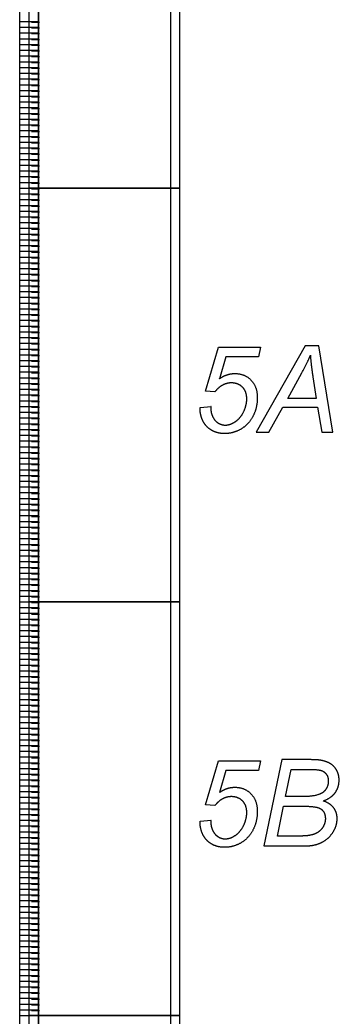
# Model space of a CAD drawing. Extents: x 12522 to 13018, y 1124 to 1902.
# Drawn here: x 12521.92 to 12537.48, y 1486.89 to 1535.43 of the extents above; entities that cross this region are included whole.
import ezdxf

# ---------------------------------------------------------------- set-up
doc = ezdxf.new("R2010")
doc.units = 0
doc.layers.add('SC_Scratch1', color=7, linetype='Continuous')

msp = doc.modelspace()

# ---------------------------------------------------------------- linework, layer by layer
at = {"layer": 'SC_Scratch1'}
for p, q in [((12521.919, 1527.231), (12521.919, 1547.391)), ((12522.819, 1527.231), (12522.819, 1547.391)), ((12522.819, 1547.391), (12522.819, 1527.231)), ((12521.919, 1535.351), (12522.819, 1535.351)), ((12521.919, 1535.071), (12522.819, 1535.071)), ((12522.876, 1535.301), (12522.492, 1535.301)), ((12522.876, 1535.021), (12522.492, 1535.021)), ((12521.919, 1534.791), (12522.819, 1534.791)), ((12521.919, 1534.511), (12522.819, 1534.511)), ((12522.876, 1534.741), (12522.492, 1534.741)), ((12522.876, 1534.461), (12522.492, 1534.461)), ((12521.919, 1534.231), (12522.819, 1534.231)), ((12521.919, 1533.951), (12522.819, 1533.951)), ((12522.876, 1534.181), (12522.492, 1534.181)), ((12522.876, 1533.901), (12522.492, 1533.901)), ((12521.919, 1533.671), (12522.819, 1533.671)), ((12521.919, 1533.391), (12522.819, 1533.391)), ((12522.876, 1533.621), (12522.492, 1533.621)), ((12521.919, 1533.111), (12522.819, 1533.111)), ((12522.876, 1533.341), (12522.492, 1533.341)), ((12522.876, 1533.061), (12522.492, 1533.061)), ((12521.919, 1532.831), (12522.819, 1532.831)), ((12521.919, 1532.551), (12522.819, 1532.551)), ((12522.876, 1532.781), (12522.492, 1532.781)), ((12522.876, 1532.501), (12522.492, 1532.501)), ((12521.919, 1532.271), (12522.819, 1532.271)), ((12521.919, 1531.991), (12522.819, 1531.991)), ((12522.876, 1532.221), (12522.492, 1532.221)), ((12522.876, 1531.941), (12522.492, 1531.941)), ((12521.919, 1531.711), (12522.819, 1531.711)), ((12522.876, 1531.661), (12522.492, 1531.661)), ((12521.919, 1531.431), (12522.819, 1531.431)), ((12521.919, 1531.151), (12522.819, 1531.151)), ((12522.876, 1531.381), (12522.492, 1531.381)), ((12522.876, 1531.101), (12522.492, 1531.101)), ((12521.919, 1530.871), (12522.819, 1530.871)), ((12521.919, 1530.591), (12522.819, 1530.591)), ((12522.876, 1530.821), (12522.492, 1530.821)), ((12522.876, 1530.541), (12522.492, 1530.541)), ((12521.919, 1530.311), (12522.819, 1530.311)), ((12521.919, 1530.031), (12522.819, 1530.031)), ((12522.876, 1530.261), (12522.492, 1530.261)), ((12522.876, 1529.981), (12522.492, 1529.981)), ((12521.919, 1529.751), (12522.819, 1529.751)), ((12522.876, 1529.701), (12522.492, 1529.701)), ((12521.919, 1529.471), (12522.819, 1529.471)), ((12521.919, 1529.191), (12522.819, 1529.191)), ((12522.876, 1529.421), (12522.492, 1529.421)), ((12522.876, 1529.141), (12522.492, 1529.141)), ((12521.919, 1528.911), (12522.819, 1528.911)), ((12521.919, 1528.631), (12522.819, 1528.631)), ((12522.876, 1528.861), (12522.492, 1528.861)), ((12522.876, 1528.581), (12522.492, 1528.581)), ((12521.919, 1528.351), (12522.819, 1528.351)), ((12521.919, 1528.071), (12522.819, 1528.071)), ((12522.876, 1528.301), (12522.492, 1528.301)), ((12521.919, 1527.791), (12522.819, 1527.791)), ((12522.876, 1528.021), (12522.492, 1528.021)), ((12522.876, 1527.741), (12522.492, 1527.741)), ((12521.919, 1527.511), (12522.819, 1527.511)), ((12521.919, 1527.231), (12522.819, 1527.231)), ((12521.919, 1507.071), (12521.919, 1527.231)), ((12521.919, 1527.231), (12522.819, 1527.231)), ((12522.876, 1527.461), (12522.492, 1527.461)), ((12522.876, 1527.181), (12522.492, 1527.181)), ((12522.819, 1507.071), (12522.819, 1527.231)), ((12522.819, 1527.231), (12522.819, 1507.071)), ((12521.919, 1526.951), (12522.819, 1526.951)), ((12521.919, 1526.671), (12522.819, 1526.671)), ((12522.876, 1526.901), (12522.492, 1526.901)), ((12522.876, 1526.621), (12522.492, 1526.621)), ((12521.919, 1526.391), (12522.819, 1526.391)), ((12521.919, 1526.111), (12522.819, 1526.111)), ((12522.876, 1526.341), (12522.492, 1526.341)), ((12521.919, 1525.831), (12522.819, 1525.831)), ((12522.876, 1526.061), (12522.492, 1526.061)), ((12522.876, 1525.781), (12522.492, 1525.781)), ((12521.919, 1525.551), (12522.819, 1525.551)), ((12521.919, 1525.271), (12522.819, 1525.271)), ((12522.876, 1525.501), (12522.492, 1525.501)), ((12522.876, 1525.221), (12522.492, 1525.221)), ((12521.919, 1524.991), (12522.819, 1524.991)), ((12521.919, 1524.711), (12522.819, 1524.711)), ((12522.876, 1524.941), (12522.492, 1524.941)), ((12522.876, 1524.661), (12522.492, 1524.661)), ((12521.919, 1524.431), (12522.819, 1524.431)), ((12521.919, 1524.151), (12522.819, 1524.151)), ((12522.876, 1524.381), (12522.492, 1524.381)), ((12521.919, 1523.871), (12522.819, 1523.871)), ((12522.876, 1524.101), (12522.492, 1524.101)), ((12522.876, 1523.821), (12522.492, 1523.821)), ((12521.919, 1523.591), (12522.819, 1523.591)), ((12521.919, 1523.311), (12522.819, 1523.311)), ((12522.876, 1523.541), (12522.492, 1523.541)), ((12522.876, 1523.261), (12522.492, 1523.261)), ((12521.919, 1523.031), (12522.819, 1523.031)), ((12521.919, 1522.751), (12522.819, 1522.751)), ((12522.876, 1522.981), (12522.492, 1522.981)), ((12522.876, 1522.701), (12522.492, 1522.701)), ((12521.919, 1522.471), (12522.819, 1522.471)), ((12522.876, 1522.421), (12522.492, 1522.421)), ((12521.919, 1522.191), (12522.819, 1522.191)), ((12521.919, 1521.911), (12522.819, 1521.911)), ((12522.876, 1522.141), (12522.492, 1522.141)), ((12522.876, 1521.861), (12522.492, 1521.861)), ((12521.919, 1521.631), (12522.819, 1521.631)), ((12521.919, 1521.351), (12522.819, 1521.351)), ((12522.876, 1521.581), (12522.492, 1521.581)), ((12522.876, 1521.301), (12522.492, 1521.301)), ((12521.919, 1521.071), (12522.819, 1521.071)), ((12521.919, 1520.791), (12522.819, 1520.791)), ((12522.876, 1521.021), (12522.492, 1521.021)), ((12521.919, 1520.511), (12522.819, 1520.511)), ((12522.876, 1520.741), (12522.492, 1520.741)), ((12522.876, 1520.461), (12522.492, 1520.461)), ((12521.919, 1520.231), (12522.819, 1520.231)), ((12521.919, 1519.951), (12522.819, 1519.951)), ((12522.876, 1520.181), (12522.492, 1520.181)), ((12522.876, 1519.901), (12522.492, 1519.901)), ((12521.919, 1519.671), (12522.819, 1519.671)), ((12521.919, 1519.391), (12522.819, 1519.391)), ((12522.876, 1519.621), (12522.492, 1519.621)), ((12522.876, 1519.341), (12522.492, 1519.341)), ((12521.919, 1519.111), (12522.819, 1519.111)), ((12521.919, 1518.831), (12522.819, 1518.831)), ((12522.876, 1519.061), (12522.492, 1519.061)), ((12521.919, 1518.551), (12522.819, 1518.551)), ((12522.876, 1518.781), (12522.492, 1518.781)), ((12522.876, 1518.501), (12522.492, 1518.501)), ((12521.919, 1518.271), (12522.819, 1518.271)), ((12521.919, 1517.991), (12522.819, 1517.991)), ((12522.876, 1518.221), (12522.492, 1518.221)), ((12522.876, 1517.941), (12522.492, 1517.941)), ((12521.919, 1517.711), (12522.819, 1517.711)), ((12521.919, 1517.431), (12522.819, 1517.431)), ((12522.876, 1517.661), (12522.492, 1517.661)), ((12522.876, 1517.381), (12522.492, 1517.381)), ((12521.919, 1517.151), (12522.819, 1517.151)), ((12521.919, 1516.871), (12522.819, 1516.871)), ((12522.876, 1517.101), (12522.492, 1517.101)), ((12521.919, 1516.591), (12522.819, 1516.591)), ((12522.876, 1516.821), (12522.492, 1516.821)), ((12522.876, 1516.541), (12522.492, 1516.541)), ((12530.71, 1516.541), (12531.238, 1516.593)), ((12521.919, 1516.311), (12522.819, 1516.311)), ((12521.919, 1516.031), (12522.819, 1516.031)), ((12522.876, 1516.261), (12522.492, 1516.261)), ((12522.876, 1515.981), (12522.492, 1515.981)), ((12521.919, 1515.751), (12522.819, 1515.751)), ((12521.919, 1515.471), (12522.819, 1515.471)), ((12522.876, 1515.701), (12522.492, 1515.701)), ((12522.876, 1515.421), (12522.492, 1515.421)), ((12521.919, 1515.191), (12522.819, 1515.191)), ((12522.876, 1515.141), (12522.492, 1515.141)), ((12521.919, 1514.911), (12522.819, 1514.911)), ((12521.919, 1514.631), (12522.819, 1514.631)), ((12522.876, 1514.861), (12522.492, 1514.861)), ((12522.876, 1514.581), (12522.492, 1514.581)), ((12521.919, 1514.351), (12522.819, 1514.351)), ((12521.919, 1514.071), (12522.819, 1514.071)), ((12522.876, 1514.301), (12522.492, 1514.301)), ((12522.876, 1514.021), (12522.492, 1514.021)), ((12521.919, 1513.791), (12522.819, 1513.791)), ((12521.919, 1513.511), (12522.819, 1513.511)), ((12522.876, 1513.741), (12522.492, 1513.741)), ((12521.919, 1513.231), (12522.819, 1513.231)), ((12522.876, 1513.461), (12522.492, 1513.461)), ((12522.876, 1513.181), (12522.492, 1513.181)), ((12521.919, 1512.951), (12522.819, 1512.951)), ((12521.919, 1512.671), (12522.819, 1512.671)), ((12522.876, 1512.901), (12522.492, 1512.901)), ((12522.876, 1512.621), (12522.492, 1512.621)), ((12521.919, 1512.391), (12522.819, 1512.391)), ((12521.919, 1512.111), (12522.819, 1512.111)), ((12522.876, 1512.341), (12522.492, 1512.341)), ((12522.876, 1512.061), (12522.492, 1512.061)), ((12521.919, 1511.831), (12522.819, 1511.831)), ((12521.919, 1511.551), (12522.819, 1511.551)), ((12522.876, 1511.781), (12522.492, 1511.781)), ((12521.919, 1511.271), (12522.819, 1511.271)), ((12522.876, 1511.501), (12522.492, 1511.501)), ((12522.876, 1511.221), (12522.492, 1511.221)), ((12521.919, 1510.991), (12522.819, 1510.991)), ((12521.919, 1510.711), (12522.819, 1510.711)), ((12522.876, 1510.941), (12522.492, 1510.941)), ((12522.876, 1510.661), (12522.492, 1510.661)), ((12521.919, 1510.431), (12522.819, 1510.431)), ((12521.919, 1510.151), (12522.819, 1510.151)), ((12522.876, 1510.381), (12522.492, 1510.381)), ((12522.876, 1510.101), (12522.492, 1510.101)), ((12521.919, 1509.871), (12522.819, 1509.871)), ((12521.919, 1509.591), (12522.819, 1509.591)), ((12522.876, 1509.821), (12522.492, 1509.821)), ((12521.919, 1509.311), (12522.819, 1509.311)), ((12522.876, 1509.541), (12522.492, 1509.541)), ((12522.876, 1509.261), (12522.492, 1509.261)), ((12521.919, 1509.031), (12522.819, 1509.031)), ((12521.919, 1508.751), (12522.819, 1508.751)), ((12522.876, 1508.981), (12522.492, 1508.981)), ((12522.876, 1508.701), (12522.492, 1508.701)), ((12521.919, 1508.471), (12522.819, 1508.471)), ((12521.919, 1508.191), (12522.819, 1508.191)), ((12522.876, 1508.421), (12522.492, 1508.421)), ((12522.876, 1508.141), (12522.492, 1508.141)), ((12521.919, 1507.911), (12522.819, 1507.911)), ((12522.876, 1507.861), (12522.492, 1507.861)), ((12521.919, 1507.631), (12522.819, 1507.631)), ((12521.919, 1507.351), (12522.819, 1507.351)), ((12522.876, 1507.581), (12522.492, 1507.581)), ((12522.876, 1507.301), (12522.492, 1507.301)), ((12521.919, 1507.071), (12522.819, 1507.071)), ((12521.919, 1486.911), (12521.919, 1507.071)), ((12521.919, 1507.071), (12522.819, 1507.071)), ((12521.919, 1506.791), (12522.819, 1506.791)), ((12522.876, 1507.021), (12522.492, 1507.021)), ((12522.876, 1506.741), (12522.492, 1506.741)), ((12522.819, 1486.911), (12522.819, 1507.071)), ((12522.819, 1507.071), (12522.819, 1486.911)), ((12521.919, 1506.511), (12522.819, 1506.511)), ((12521.919, 1506.231), (12522.819, 1506.231)), ((12522.876, 1506.461), (12522.492, 1506.461)), ((12521.919, 1505.951), (12522.819, 1505.951)), ((12522.876, 1506.181), (12522.492, 1506.181)), ((12522.876, 1505.901), (12522.492, 1505.901)), ((12521.919, 1505.671), (12522.819, 1505.671)), ((12521.919, 1505.391), (12522.819, 1505.391)), ((12522.876, 1505.621), (12522.492, 1505.621)), ((12522.876, 1505.341), (12522.492, 1505.341)), ((12521.919, 1505.111), (12522.819, 1505.111)), ((12521.919, 1504.831), (12522.819, 1504.831)), ((12522.876, 1505.061), (12522.492, 1505.061)), ((12522.876, 1504.781), (12522.492, 1504.781)), ((12521.919, 1504.551), (12522.819, 1504.551)), ((12521.919, 1504.271), (12522.819, 1504.271)), ((12522.876, 1504.501), (12522.492, 1504.501)), ((12521.919, 1503.991), (12522.819, 1503.991)), ((12522.876, 1504.221), (12522.492, 1504.221)), ((12522.876, 1503.941), (12522.492, 1503.941)), ((12521.919, 1503.711), (12522.819, 1503.711)), ((12521.919, 1503.431), (12522.819, 1503.431)), ((12522.876, 1503.661), (12522.492, 1503.661)), ((12522.876, 1503.381), (12522.492, 1503.381)), ((12521.919, 1503.151), (12522.819, 1503.151)), ((12521.919, 1502.871), (12522.819, 1502.871)), ((12522.876, 1503.101), (12522.492, 1503.101)), ((12522.876, 1502.821), (12522.492, 1502.821)), ((12521.919, 1502.591), (12522.819, 1502.591)), ((12521.919, 1502.311), (12522.819, 1502.311)), ((12522.876, 1502.541), (12522.492, 1502.541)), ((12521.919, 1502.031), (12522.819, 1502.031)), ((12522.876, 1502.261), (12522.492, 1502.261)), ((12522.876, 1501.981), (12522.492, 1501.981)), ((12521.919, 1501.751), (12522.819, 1501.751)), ((12521.919, 1501.471), (12522.819, 1501.471)), ((12522.876, 1501.701), (12522.492, 1501.701)), ((12522.876, 1501.421), (12522.492, 1501.421)), ((12521.919, 1501.191), (12522.819, 1501.191)), ((12521.919, 1500.911), (12522.819, 1500.911)), ((12522.876, 1501.141), (12522.492, 1501.141)), ((12522.876, 1500.861), (12522.492, 1500.861)), ((12521.919, 1500.631), (12522.819, 1500.631)), ((12522.876, 1500.581), (12522.492, 1500.581)), ((12521.919, 1500.351), (12522.819, 1500.351)), ((12521.919, 1500.071), (12522.819, 1500.071)), ((12522.876, 1500.301), (12522.492, 1500.301)), ((12522.876, 1500.021), (12522.492, 1500.021)), ((12521.919, 1499.791), (12522.819, 1499.791)), ((12521.919, 1499.511), (12522.819, 1499.511)), ((12522.876, 1499.741), (12522.492, 1499.741)), ((12522.876, 1499.461), (12522.492, 1499.461)), ((12521.919, 1499.231), (12522.819, 1499.231)), ((12521.919, 1498.951), (12522.819, 1498.951)), ((12522.876, 1499.181), (12522.492, 1499.181)), ((12521.919, 1498.671), (12522.819, 1498.671)), ((12522.876, 1498.901), (12522.492, 1498.901)), ((12522.876, 1498.621), (12522.492, 1498.621)), ((12521.919, 1498.391), (12522.819, 1498.391)), ((12521.919, 1498.111), (12522.819, 1498.111)), ((12522.876, 1498.341), (12522.492, 1498.341)), ((12522.876, 1498.061), (12522.492, 1498.061)), ((12521.919, 1497.831), (12522.819, 1497.831)), ((12521.919, 1497.551), (12522.819, 1497.551)), ((12522.876, 1497.781), (12522.492, 1497.781)), ((12522.876, 1497.501), (12522.492, 1497.501)), ((12521.919, 1497.271), (12522.819, 1497.271)), ((12521.919, 1496.991), (12522.819, 1496.991)), ((12522.876, 1497.221), (12522.492, 1497.221)), ((12521.919, 1496.711), (12522.819, 1496.711)), ((12522.876, 1496.941), (12522.492, 1496.941)), ((12522.876, 1496.661), (12522.492, 1496.661)), ((12521.919, 1496.431), (12522.819, 1496.431)), ((12521.919, 1496.151), (12522.819, 1496.151)), ((12522.876, 1496.381), (12522.492, 1496.381)), ((12522.876, 1496.101), (12522.492, 1496.101)), ((12530.71, 1496.381), (12531.238, 1496.433)), ((12521.919, 1495.871), (12522.819, 1495.871)), ((12521.919, 1495.591), (12522.819, 1495.591)), ((12522.876, 1495.821), (12522.492, 1495.821)), ((12522.876, 1495.541), (12522.492, 1495.541)), ((12521.919, 1495.311), (12522.819, 1495.311)), ((12521.919, 1495.031), (12522.819, 1495.031)), ((12522.876, 1495.261), (12522.492, 1495.261)), ((12521.919, 1494.751), (12522.819, 1494.751)), ((12522.876, 1494.981), (12522.492, 1494.981)), ((12522.876, 1494.701), (12522.492, 1494.701)), ((12521.919, 1494.471), (12522.819, 1494.471)), ((12521.919, 1494.191), (12522.819, 1494.191)), ((12522.876, 1494.421), (12522.492, 1494.421)), ((12522.876, 1494.141), (12522.492, 1494.141)), ((12521.919, 1493.911), (12522.819, 1493.911)), ((12521.919, 1493.631), (12522.819, 1493.631)), ((12522.876, 1493.861), (12522.492, 1493.861)), ((12522.876, 1493.581), (12522.492, 1493.581)), ((12521.919, 1493.351), (12522.819, 1493.351)), ((12522.876, 1493.301), (12522.492, 1493.301)), ((12521.919, 1493.071), (12522.819, 1493.071)), ((12521.919, 1492.791), (12522.819, 1492.791)), ((12522.876, 1493.021), (12522.492, 1493.021)), ((12522.876, 1492.741), (12522.492, 1492.741)), ((12521.919, 1492.511), (12522.819, 1492.511)), ((12521.919, 1492.231), (12522.819, 1492.231)), ((12522.876, 1492.461), (12522.492, 1492.461)), ((12522.876, 1492.181), (12522.492, 1492.181)), ((12521.919, 1491.951), (12522.819, 1491.951)), ((12521.919, 1491.671), (12522.819, 1491.671)), ((12522.876, 1491.901), (12522.492, 1491.901)), ((12521.919, 1491.391), (12522.819, 1491.391)), ((12522.876, 1491.621), (12522.492, 1491.621)), ((12522.876, 1491.341), (12522.492, 1491.341)), ((12521.919, 1491.111), (12522.819, 1491.111)), ((12521.919, 1490.831), (12522.819, 1490.831)), ((12522.876, 1491.061), (12522.492, 1491.061)), ((12522.876, 1490.781), (12522.492, 1490.781)), ((12521.919, 1490.551), (12522.819, 1490.551)), ((12521.919, 1490.271), (12522.819, 1490.271)), ((12522.876, 1490.501), (12522.492, 1490.501)), ((12522.876, 1490.221), (12522.492, 1490.221)), ((12521.919, 1489.991), (12522.819, 1489.991)), ((12521.919, 1489.711), (12522.819, 1489.711)), ((12522.876, 1489.941), (12522.492, 1489.941)), ((12521.919, 1489.431), (12522.819, 1489.431)), ((12522.876, 1489.661), (12522.492, 1489.661)), ((12522.876, 1489.381), (12522.492, 1489.381)), ((12521.919, 1489.151), (12522.819, 1489.151)), ((12521.919, 1488.871), (12522.819, 1488.871)), ((12522.876, 1489.101), (12522.492, 1489.101)), ((12522.876, 1488.821), (12522.492, 1488.821)), ((12521.919, 1488.591), (12522.819, 1488.591)), ((12521.919, 1488.311), (12522.819, 1488.311)), ((12522.876, 1488.541), (12522.492, 1488.541)), ((12522.876, 1488.261), (12522.492, 1488.261)), ((12521.919, 1488.031), (12522.819, 1488.031)), ((12521.919, 1487.751), (12522.819, 1487.751)), ((12522.876, 1487.981), (12522.492, 1487.981)), ((12521.919, 1487.471), (12522.819, 1487.471)), ((12522.876, 1487.701), (12522.492, 1487.701)), ((12522.876, 1487.421), (12522.492, 1487.421)), ((12521.919, 1487.191), (12522.819, 1487.191)), ((12521.919, 1486.911), (12522.819, 1486.911)), ((12521.919, 1466.751), (12521.919, 1486.911)), ((12521.919, 1486.911), (12522.819, 1486.911)), ((12522.876, 1487.141), (12522.492, 1487.141)), ((12522.819, 1466.751), (12522.819, 1486.911)), ((12522.819, 1486.911), (12522.819, 1466.751))]:
    msp.add_line(p, q, dxfattribs=at)
for points in [[(12522.369, 1547.391), (12529.709, 1547.391), (12529.709, 1527.231), (12522.369, 1527.231)], [(12522.819, 1547.391), (12529.259, 1547.391), (12529.259, 1527.231), (12522.819, 1527.231)], [(12522.369, 1527.231), (12529.709, 1527.231), (12529.709, 1507.071), (12522.369, 1507.071)], [(12522.819, 1527.231), (12529.259, 1527.231), (12529.259, 1507.071), (12522.819, 1507.071)], [(12533.445, 1515.341), (12534.061, 1515.341), (12534.737, 1516.551), (12536.436, 1516.551), (12536.638, 1515.341), (12537.182, 1515.341), (12536.489, 1519.541), (12535.824, 1519.541)], [(12522.369, 1507.071), (12529.709, 1507.071), (12529.709, 1486.911), (12522.369, 1486.911)], [(12522.819, 1507.071), (12529.259, 1507.071), (12529.259, 1486.911), (12522.819, 1486.911)], [(12522.369, 1486.911), (12529.709, 1486.911), (12529.709, 1466.751), (12522.369, 1466.751)], [(12522.819, 1486.911), (12529.259, 1486.911), (12529.259, 1466.751), (12522.819, 1466.751)]]:
    msp.add_lwpolyline(points, close=True, dxfattribs=at)
for points in [[(12531.429, 1517.303), (12530.973, 1517.335), (12531.607, 1519.483), (12533.657, 1519.483), (12533.557, 1519.006), (12531.962, 1519.006), (12531.648, 1517.939)], [(12536.206, 1518.038), (12536.369, 1516.983), (12534.979, 1516.983), (12535.665, 1518.227)], [(12531.429, 1497.143), (12530.973, 1497.175), (12531.607, 1499.323), (12533.657, 1499.323), (12533.557, 1498.846), (12531.962, 1498.846), (12531.648, 1497.779)], [(12536.034, 1499.381), (12534.693, 1499.381), (12533.816, 1495.181), (12535.897, 1495.181)], [(12535.771, 1497.585), (12534.877, 1497.585), (12535.152, 1498.904), (12536.09, 1498.904)], [(12535.467, 1495.658), (12534.474, 1495.658), (12534.777, 1497.108), (12535.893, 1497.108)]]:
    msp.add_lwpolyline(points, dxfattribs=at)
for points in [[(12535.665, 1518.227), (12535.94, 1518.722), (12536.084, 1519.083)], [(12536.084, 1519.083), (12536.108, 1518.665), (12536.206, 1518.038)], [(12531.648, 1517.939), (12531.825, 1518.067), (12532.013, 1518.132)], [(12532.013, 1518.132), (12532.2, 1518.196), (12532.397, 1518.196)], [(12532.397, 1518.196), (12532.878, 1518.196), (12533.187, 1517.879)], [(12533.187, 1517.879), (12533.496, 1517.561), (12533.496, 1517.008)], [(12531.803, 1517.63), (12531.601, 1517.521), (12531.429, 1517.303)], [(12532.231, 1517.739), (12532.005, 1517.739), (12531.803, 1517.63)], [(12532.776, 1517.527), (12532.568, 1517.739), (12532.231, 1517.739)], [(12532.983, 1516.963), (12532.983, 1517.315), (12532.776, 1517.527)], [(12532.829, 1516.333), (12532.983, 1516.651), (12532.983, 1516.963)], [(12533.496, 1517.008), (12533.496, 1516.524), (12533.284, 1516.116)], [(12530.707, 1516.455), (12530.707, 1516.484), (12530.71, 1516.541)], [(12530.846, 1515.883), (12530.707, 1516.169), (12530.707, 1516.455)], [(12531.238, 1516.593), (12531.232, 1516.481), (12531.232, 1516.458)], [(12531.232, 1516.458), (12531.232, 1516.269), (12531.328, 1516.078)], [(12531.328, 1516.078), (12531.424, 1515.886), (12531.589, 1515.785)], [(12532.425, 1515.849), (12532.674, 1516.015), (12532.829, 1516.333)], [(12533.284, 1516.116), (12533.072, 1515.708), (12532.701, 1515.489)], [(12531.263, 1515.434), (12530.985, 1515.597), (12530.846, 1515.883)], [(12531.901, 1515.27), (12531.54, 1515.27), (12531.263, 1515.434)], [(12531.589, 1515.785), (12531.753, 1515.683), (12531.936, 1515.683)], [(12532.701, 1515.489), (12532.33, 1515.27), (12531.901, 1515.27)], [(12531.936, 1515.683), (12532.176, 1515.683), (12532.425, 1515.849)], [(12536.577, 1499.352), (12536.4, 1499.381), (12536.034, 1499.381)], [(12537.066, 1499.181), (12536.867, 1499.303), (12536.577, 1499.352)], [(12537.375, 1498.849), (12537.266, 1499.06), (12537.066, 1499.181)], [(12536.09, 1498.904), (12536.493, 1498.904), (12536.639, 1498.845)], [(12536.639, 1498.845), (12536.785, 1498.786), (12536.872, 1498.657)], [(12536.872, 1498.657), (12536.959, 1498.527), (12536.959, 1498.349)], [(12537.484, 1498.383), (12537.484, 1498.638), (12537.375, 1498.849)], [(12531.648, 1497.779), (12531.825, 1497.907), (12532.013, 1497.972)], [(12532.013, 1497.972), (12532.2, 1498.036), (12532.397, 1498.036)], [(12532.397, 1498.036), (12532.878, 1498.036), (12533.187, 1497.719)], [(12536.959, 1498.349), (12536.959, 1497.976), (12536.686, 1497.78)], [(12537.293, 1497.772), (12537.484, 1498.036), (12537.484, 1498.383)], [(12531.803, 1497.47), (12531.601, 1497.361), (12531.429, 1497.143)], [(12532.231, 1497.579), (12532.005, 1497.579), (12531.803, 1497.47)], [(12532.776, 1497.367), (12532.568, 1497.579), (12532.231, 1497.579)], [(12533.187, 1497.719), (12533.496, 1497.401), (12533.496, 1496.848)], [(12536.686, 1497.78), (12536.413, 1497.585), (12535.771, 1497.585)], [(12536.707, 1497.371), (12537.101, 1497.508), (12537.293, 1497.772)], [(12532.983, 1496.803), (12532.983, 1497.155), (12532.776, 1497.367)], [(12535.893, 1497.108), (12536.437, 1497.108), (12536.626, 1496.955)], [(12537.219, 1497.034), (12537.049, 1497.259), (12536.707, 1497.371)], [(12537.388, 1496.509), (12537.388, 1496.81), (12537.219, 1497.034)], [(12532.829, 1496.173), (12532.983, 1496.491), (12532.983, 1496.803)], [(12533.496, 1496.848), (12533.496, 1496.364), (12533.284, 1495.956)], [(12536.626, 1496.955), (12536.815, 1496.802), (12536.815, 1496.507)], [(12536.815, 1496.507), (12536.815, 1496.31), (12536.717, 1496.13)], [(12537.185, 1495.845), (12537.388, 1496.163), (12537.388, 1496.509)], [(12530.707, 1496.295), (12530.707, 1496.324), (12530.71, 1496.381)], [(12530.846, 1495.723), (12530.707, 1496.009), (12530.707, 1496.295)], [(12531.238, 1496.433), (12531.232, 1496.321), (12531.232, 1496.298)], [(12531.232, 1496.298), (12531.232, 1496.109), (12531.328, 1495.918)], [(12532.425, 1495.689), (12532.674, 1495.855), (12532.829, 1496.173)], [(12536.717, 1496.13), (12536.619, 1495.95), (12536.447, 1495.839)], [(12531.263, 1495.274), (12530.985, 1495.437), (12530.846, 1495.723)], [(12531.328, 1495.918), (12531.424, 1495.726), (12531.589, 1495.625)], [(12531.589, 1495.625), (12531.753, 1495.523), (12531.936, 1495.523)], [(12531.936, 1495.523), (12532.176, 1495.523), (12532.425, 1495.689)], [(12533.284, 1495.956), (12533.072, 1495.548), (12532.701, 1495.329)], [(12535.998, 1495.684), (12535.862, 1495.658), (12535.467, 1495.658)], [(12536.447, 1495.839), (12536.275, 1495.729), (12535.998, 1495.684)], [(12536.645, 1495.354), (12536.981, 1495.527), (12537.185, 1495.845)], [(12531.901, 1495.11), (12531.54, 1495.11), (12531.263, 1495.274)], [(12532.701, 1495.329), (12532.33, 1495.11), (12531.901, 1495.11)], [(12535.897, 1495.181), (12536.31, 1495.181), (12536.645, 1495.354)]]:
    msp.add_open_spline(points, degree=2, dxfattribs=at)

doc.saveas('drawing.dxf')
